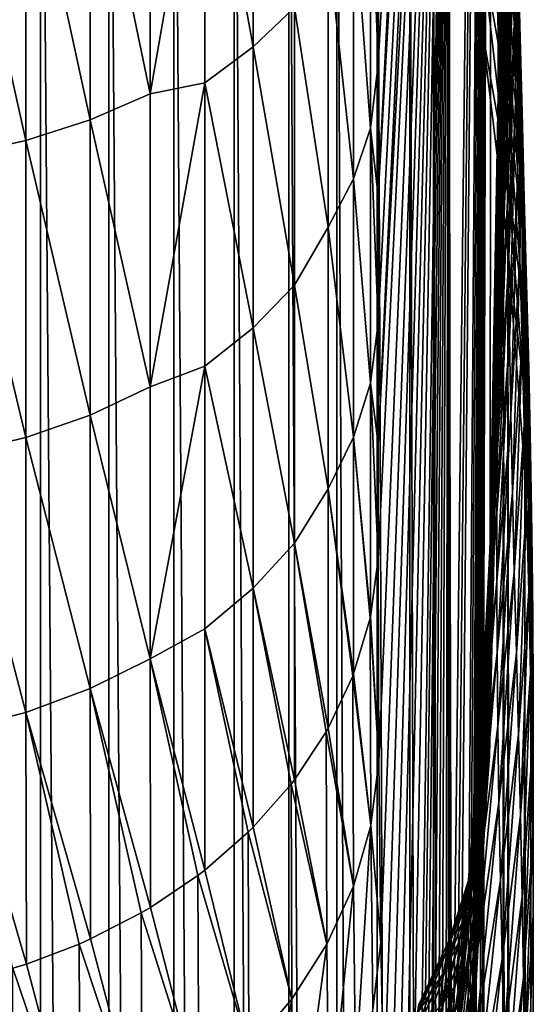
# Model space of a CAD drawing. Header units: metres. Extents: x -24 to 72, y -247 to 22.
# Tile 548 of 573: x 69.77 to 71.6, y -17.23 to -13.72. Entities that reach past the tile are written whole.
import ezdxf

# ---------------------------------------------------------------- set-up
doc = ezdxf.new("R2010")
doc.units = ezdxf.units.M
doc.layers.add('solid_509589_MEDIA_SW0001', color=7, linetype='CONTINUOUS')

msp = doc.modelspace()

# ---------------------------------------------------------------- linework, layer by layer
at = {"layer": 'solid_509589_MEDIA_SW0001'}
for points in [[(71.470947, -13.986648, 96.07), (71.449417, -5.21058, 80.851509), (71.5, 0, 84.5)], [(71.489563, -12.404846, 97.177589), (71.470947, -13.986648, 96.07), (71.5, 0, 84.5)], [(71.299095, -18.53409, 88.869141), (71.297287, -10.430269, 77.196648), (71.449417, -5.21058, 80.851509)], [(71.315002, -18.364931, 89.520302), (71.299095, -18.53409, 88.869141), (71.449417, -5.21058, 80.851509)], [(71.330673, -18.173176, 90.164352), (71.315002, -18.364931, 89.520302), (71.449417, -5.21058, 80.851509)], [(71.360985, -17.723473, 91.427315), (71.330673, -18.173176, 90.164352), (71.449417, -5.21058, 80.851509)], [(71.370377, -17.563326, 91.830406), (71.360985, -17.723473, 91.427315), (71.449417, -5.21058, 80.851509)], [(71.379066, -17.409599, 92.216049), (71.370377, -17.563326, 91.830406), (71.449417, -5.21058, 80.851509)], [(71.381119, -17.372259, 92.309128), (71.379066, -17.409599, 92.216049), (71.449417, -5.21058, 80.851509)], [(71.387115, -17.260927, 92.584137), (71.381119, -17.372259, 92.309128), (71.449417, -5.21058, 80.851509)], [(71.394485, -17.121405, 92.934975), (71.387115, -17.260927, 92.584137), (71.449417, -5.21058, 80.851509)], [(71.400269, -17.011728, 93.223282), (71.394485, -17.121405, 92.934975), (71.449417, -5.21058, 80.851509)], [(71.401146, -16.994963, 93.268318), (71.400269, -17.011728, 93.223282), (71.449417, -5.21058, 80.851509)], [(71.407181, -16.880726, 93.585701), (71.401146, -16.994963, 93.268318), (71.449417, -5.21058, 80.851509)], [(71.412636, -16.77919, 93.888763), (71.407181, -16.880726, 93.585701), (71.449417, -5.21058, 80.851509)], [(71.417549, -16.690189, 94.176956), (71.412636, -16.77919, 93.888763), (71.449417, -5.21058, 80.851509)], [(71.443008, -15.568357, 94.962471), (71.417549, -16.690189, 94.176956), (71.449417, -5.21058, 80.851509)], [(71.470947, -13.986648, 96.07), (71.443008, -15.568357, 94.962471), (71.449417, -5.21058, 80.851509)], [(71.297287, -9.284728, 75.786606), (71.043945, -13.880679, 71.386497), (71.043945, -13.392487, 70.88829)], [(71.297287, -9.284728, 75.786606), (71.043945, -14.35035, 71.902191), (71.043945, -13.880679, 71.386497)], [(71.297287, -9.284728, 75.786606), (71.297287, -9.882679, 76.471169), (71.043945, -14.35035, 71.902191)], [(71.297287, -9.882679, 76.471169), (71.297287, -10.430269, 77.196648), (71.043945, -15.231648, 72.983307)], [(71.297287, -9.882679, 76.471169), (71.043945, -14.800874, 72.4347), (71.043945, -14.35035, 71.902191)], [(71.297287, -9.882679, 76.471169), (71.043945, -15.231648, 72.983307), (71.043945, -14.800874, 72.4347)], [(71.046165, -16.362574, 74.657425), (71.043945, -15.642099, 73.547287), (71.297287, -10.430269, 77.196648)], [(71.043945, -15.231648, 72.983307), (71.297287, -10.430269, 77.196648), (71.043945, -15.642099, 73.547287)], [(71.052795, -17.006823, 75.820831), (71.046165, -16.362574, 74.657425), (71.297287, -10.430269, 77.196648)], [(71.063751, -17.569525, 77.030602), (71.052795, -17.006823, 75.820831), (71.297287, -10.430269, 77.196648)], [(71.078857, -18.046318, 78.279907), (71.063751, -17.569525, 77.030602), (71.297287, -10.430269, 77.196648)], [(71.097801, -18.434141, 79.561325), (71.078857, -18.046318, 78.279907), (71.297287, -10.430269, 77.196648)], [(71.120209, -18.730543, 80.867477), (71.097801, -18.434141, 79.561325), (71.297287, -10.430269, 77.196648)], [(71.145638, -18.93401, 82.192284), (71.120209, -18.730543, 80.867477), (71.297287, -10.430269, 77.196648)], [(71.173584, -19.043629, 83.529327), (71.145638, -18.93401, 82.192284), (71.297287, -10.430269, 77.196648)], [(71.188332, -19.062944, 84.200432), (71.173584, -19.043629, 83.529327), (71.297287, -10.430269, 77.196648)], [(71.203506, -19.058493, 84.872208), (71.188332, -19.062944, 84.200432), (71.297287, -10.430269, 77.196648)], [(71.219032, -19.030228, 85.544006), (71.203506, -19.058493, 84.872208), (71.297287, -10.430269, 77.196648)], [(71.234833, -18.978201, 86.214836), (71.219032, -19.030228, 85.544006), (71.297287, -10.430269, 77.196648)], [(71.250816, -18.902473, 86.883751), (71.234833, -18.978201, 86.214836), (71.297287, -10.430269, 77.196648)], [(71.266922, -18.803104, 87.549942), (71.250816, -18.902473, 86.883751), (71.297287, -10.430269, 77.196648)], [(71.283035, -18.680222, 88.212082), (71.266922, -18.803104, 87.549942), (71.297287, -10.430269, 77.196648)], [(71.299095, -18.53409, 88.869141), (71.283035, -18.680222, 88.212082), (71.297287, -10.430269, 77.196648)], [(69.839745, -42.150997, 155.096252), (69.586754, -11.591057, 111.542191), (69.586754, -26.8522, 133.337357)], [(69.839737, -11.6339, 111.513321), (69.586754, -11.591057, 111.542191), (69.839745, -42.150997, 155.096252)], [(69.839737, -11.6339, 111.513321), (69.839745, -42.150997, 155.096252), (70.083847, -42.216705, 155.044052)], [(70.084045, -11.70329, 111.466232), (69.839737, -11.6339, 111.513321), (70.083847, -42.216705, 155.044052)], [(70.084045, -11.70329, 111.466232), (70.083847, -42.216705, 155.044052), (70.31517, -42.309402, 154.976776)], [(70.315514, -11.798079, 111.401733), (70.084045, -11.70329, 111.466232), (70.31517, -42.309402, 154.976776)], [(70.315514, -11.798079, 111.401733), (70.31517, -42.309402, 154.976776), (70.529762, -42.427502, 154.895554)], [(70.530289, -11.916688, 111.3209), (70.315514, -11.798079, 111.401733), (70.529762, -42.427502, 154.895554)], [(70.530289, -11.916688, 111.3209), (70.529762, -42.427502, 154.895554), (70.724182, -42.569115, 154.801712)], [(70.724777, -12.057138, 111.225075), (70.530289, -11.916688, 111.3209), (70.724182, -42.569115, 154.801712)], [(70.724777, -12.057138, 111.225075), (70.724182, -42.569115, 154.801712), (70.895149, -42.73188, 154.696808)], [(70.895729, -12.217085, 111.115852), (70.724777, -12.057138, 111.225075), (70.895149, -42.73188, 154.696808)], [(70.895729, -12.217085, 111.115852), (70.895149, -42.73188, 154.696808), (71.039825, -42.913158, 154.58255)], [(71.040298, -12.393859, 110.995064), (70.895729, -12.217085, 111.115852), (71.039825, -42.913158, 154.58255)], [(71.040298, -12.393859, 110.995064), (71.039825, -42.913158, 154.58255), (71.155769, -43.10997, 154.4608)], [(71.156067, -12.584512, 110.864708), (71.040298, -12.393859, 110.995064), (71.155769, -43.10997, 154.4608)], [(71.490318, -12.475401, 97.459084), (71.470947, -13.986648, 96.07), (71.489563, -12.404846, 97.177589)], [(71.473, -14.001036, 96.390221), (71.470947, -13.986648, 96.07), (71.490318, -12.475401, 97.459084)], [(71.473, -14.001036, 96.390221), (71.490318, -12.475401, 97.459084), (71.491295, -12.54569, 97.745811)], [(71.475174, -14.014088, 96.715088), (71.473, -14.001036, 96.390221), (71.491295, -12.54569, 97.745811)], [(71.475174, -14.014088, 96.715088), (71.491295, -12.54569, 97.745811), (71.492561, -12.619698, 98.040253)], [(71.156067, -12.584512, 110.864708), (71.155769, -43.10997, 154.4608), (71.240974, -43.318993, 154.333633)], [(71.241104, -12.785862, 110.726982), (71.156067, -12.584512, 110.864708), (71.240974, -43.318993, 154.333633)], [(71.47747, -14.030218, 97.046799), (71.475174, -14.014088, 96.715088), (71.492561, -12.619698, 98.040253)], [(71.47747, -14.030218, 97.046799), (71.492561, -12.619698, 98.040253), (71.49408, -12.70101, 98.344643)], [(71.479752, -14.053582, 97.387421), (71.47747, -14.030218, 97.046799), (71.49408, -12.70101, 98.344643)], [(71.479752, -14.053582, 97.387421), (71.49408, -12.70101, 98.344643), (71.495728, -12.792762, 98.660904)], [(70.597763, -12.751312, 68.753441), (70.597763, -13.818675, 69.681282), (70.425346, -12.868628, 68.608566)], [(70.745163, -13.677665, 69.832497), (70.597763, -13.818675, 69.681282), (70.597763, -12.751312, 68.753441)], [(71.241104, -12.785862, 110.726982), (71.240974, -43.318993, 154.333633), (71.293983, -43.536842, 154.203094)], [(71.241104, -12.785862, 110.726982), (71.293983, -43.536842, 154.203094), (71.293983, -12.99455, 110.584175)], [(71.481796, -14.08799, 97.738853), (71.479752, -14.053582, 97.387421), (71.495728, -12.792762, 98.660904)], [(71.481796, -14.08799, 97.738853), (71.495728, -12.792762, 98.660904), (71.497337, -12.897596, 98.990578)], [(70.230705, -12.869328, 68.399841), (70.230705, -13.98511, 69.358948), (70.016975, -12.954925, 68.292755)], [(70.425346, -12.868628, 68.608566), (70.230705, -13.98511, 69.358948), (70.230705, -12.869328, 68.399841)], [(70.425346, -12.868628, 68.608566), (70.425346, -13.94581, 69.544952), (70.230705, -13.98511, 69.358948)], [(70.597763, -13.818675, 69.681282), (70.425346, -13.94581, 69.544952), (70.425346, -12.868628, 68.608566)], [(71.483353, -14.13683, 98.102699), (71.481796, -14.08799, 97.738853), (71.497337, -12.897596, 98.990578)], [(71.483353, -14.13683, 98.102699), (71.497337, -12.897596, 98.990578), (71.498772, -13.017617, 99.33477)], [(71.50267, -13.878955, 101.274727), (71.501999, -13.671411, 100.860176), (71.516823, -12.905341, 101.965385)], [(71.50267, -13.878955, 101.274727), (71.516823, -12.905341, 101.965385), (71.520134, -13.161184, 102.363884)], [(71.548286, -13.74168, 105.050957), (71.521759, -12.915937, 105.634659), (71.528389, -13.23669, 106.046791)], [(71.548286, -13.74168, 105.050957), (71.541023, -13.432363, 104.632614), (71.521759, -12.915937, 105.634659)], [(70.016975, -12.954925, 68.292755), (70.016975, -14.078129, 69.25824), (69.78759, -13.022923, 68.207687)], [(70.230705, -13.98511, 69.358948), (70.016975, -14.078129, 69.25824), (70.016975, -12.954925, 68.292755)], [(71.294022, -12.988919, 110.575737), (71.293983, -12.99455, 110.584175), (71.363739, -43.98497, 153.933746)], [(71.293983, -12.99455, 110.584175), (71.293983, -43.536842, 154.203094), (71.363739, -43.98497, 153.933746)], [(71.294052, -12.983292, 110.567307), (71.294022, -12.988919, 110.575737), (71.363739, -43.98497, 153.933746)], [(71.414055, -13.759887, 110.023529), (71.294052, -12.983292, 110.567307), (71.363739, -43.98497, 153.933746)], [(71.413002, -13.47627, 109.621536), (71.294052, -12.983292, 110.567307), (71.414055, -13.759887, 110.023529)], [(69.78759, -13.022923, 68.207687), (69.78759, -14.152022, 69.178238), (69.546257, -13.072227, 68.146004)], [(70.016975, -14.078129, 69.25824), (69.78759, -14.152022, 69.178238), (69.78759, -13.022923, 68.207687)], [(71.484177, -14.202988, 98.480209), (71.483353, -14.13683, 98.102699), (71.498772, -13.017617, 99.33477)], [(71.484177, -14.202988, 98.480209), (71.498772, -13.017617, 99.33477), (71.499931, -13.154348, 99.694069)], [(69.78759, -14.152022, 69.178238), (69.546257, -14.205601, 69.120232), (69.546257, -13.072227, 68.146004)], [(71.542969, -13.862698, 106.876366), (71.484711, -13.068787, 107.43898), (71.490723, -13.376875, 107.849037)], [(71.542969, -13.862698, 106.876366), (71.535591, -13.552423, 106.461235), (71.484711, -13.068787, 107.43898)], [(70.955872, -13.294939, 70.106163), (71.015793, -13.127515, 70.28743), (71.015793, -14.107981, 71.260147)], [(71.015793, -13.127515, 70.28743), (71.043945, -13.392487, 70.88829), (71.043945, -13.880679, 71.386497)], [(71.015793, -14.107981, 71.260147), (71.015793, -13.127515, 70.28743), (71.043945, -13.880679, 71.386497)], [(71.534607, -13.988359, 103.613152), (71.528946, -13.704391, 103.189888), (71.534523, -13.123763, 104.218567)], [(71.534607, -13.988359, 103.613152), (71.534523, -13.123763, 104.218567), (71.541023, -13.432363, 104.632614)], [(71.484062, -14.288766, 98.872169), (71.499931, -13.154348, 99.694069), (71.500801, -13.308724, 100.068504)], [(71.484062, -14.288766, 98.872169), (71.484177, -14.202988, 98.480209), (71.499931, -13.154348, 99.694069)], [(71.503731, -14.102695, 101.699219), (71.50267, -13.878955, 101.274727), (71.520134, -13.161184, 102.363884)], [(71.503731, -14.102695, 101.699219), (71.520134, -13.161184, 102.363884), (71.524147, -13.428071, 102.772743)], [(71.500771, -13.972565, 108.666069), (71.410408, -13.187572, 109.21727), (71.413002, -13.47627, 109.621536)], [(71.500771, -13.972565, 108.666069), (71.496254, -13.677871, 108.258415), (71.410408, -13.187572, 109.21727)], [(71.556122, -14.050323, 105.471664), (71.528389, -13.23669, 106.046791), (71.535591, -13.552423, 106.461235)], [(71.556122, -14.050323, 105.471664), (71.548286, -13.74168, 105.050957), (71.528389, -13.23669, 106.046791)], [(70.955872, -13.294939, 70.106163), (70.955872, -14.28791, 71.091286), (70.865181, -13.455863, 69.931938)], [(70.955872, -13.294939, 70.106163), (71.015793, -14.107981, 71.260147), (70.955872, -14.28791, 71.091286)], [(71.482918, -14.3958, 99.278809), (71.500801, -13.308724, 100.068504), (71.501442, -13.481126, 100.457573)], [(71.482918, -14.3958, 99.278809), (71.484062, -14.288766, 98.872169), (71.500801, -13.308724, 100.068504)], [(71.550034, -14.167391, 107.290794), (71.490723, -13.376875, 107.849037), (71.496254, -13.677871, 108.258415)], [(71.550034, -14.167391, 107.290794), (71.542969, -13.862698, 106.876366), (71.490723, -13.376875, 107.849037)], [(71.505424, -14.341175, 102.131432), (71.503731, -14.102695, 101.699219), (71.524147, -13.428071, 102.772743)], [(71.505424, -14.341175, 102.131432), (71.524147, -13.428071, 102.772743), (71.528946, -13.704391, 103.189888)], [(70.865181, -13.455863, 69.931938), (70.865181, -14.460853, 70.928986), (70.745163, -13.677665, 69.832497)], [(70.955872, -14.28791, 71.091286), (70.865181, -14.460853, 70.928986), (70.865181, -13.455863, 69.931938)], [(71.541115, -14.27815, 104.040375), (71.534607, -13.988359, 103.613152), (71.541023, -13.432363, 104.632614)], [(71.541115, -14.27815, 104.040375), (71.541023, -13.432363, 104.632614), (71.548286, -13.74168, 105.050957)], [(71.503799, -14.26163, 109.071236), (71.413002, -13.47627, 109.621536), (71.414055, -13.759887, 110.023529)], [(71.503799, -14.26163, 109.071236), (71.500771, -13.972565, 108.666069), (71.413002, -13.47627, 109.621536)], [(71.480789, -14.524975, 99.699646), (71.501442, -13.481126, 100.457573), (71.501999, -13.671411, 100.860176)], [(71.480789, -14.524975, 99.699646), (71.482918, -14.3958, 99.278809), (71.501442, -13.481126, 100.457573)], [(71.564262, -14.35711, 105.893005), (71.535591, -13.552423, 106.461235), (71.542969, -13.862698, 106.876366)], [(71.564262, -14.35711, 105.893005), (71.556122, -14.050323, 105.471664), (71.535591, -13.552423, 106.461235)], [(71.477859, -14.676345, 100.133385), (71.501999, -13.671411, 100.860176), (71.50267, -13.878955, 101.274727)], [(71.477859, -14.676345, 100.133385), (71.480789, -14.524975, 99.699646), (71.501999, -13.671411, 100.860176)], [(70.745163, -13.677665, 69.832497), (70.745163, -14.6675, 70.822334), (70.597763, -13.818675, 69.681282)], [(70.865181, -14.460853, 70.928986), (70.745163, -14.6675, 70.822334), (70.745163, -13.677665, 69.832497)], [(71.556274, -14.466597, 107.703331), (71.496254, -13.677871, 108.258415), (71.500771, -13.972565, 108.666069)], [(71.556274, -14.466597, 107.703331), (71.550034, -14.167391, 107.290794), (71.496254, -13.677871, 108.258415)], [(71.50798, -14.592616, 102.569008), (71.505424, -14.341175, 102.131432), (71.528946, -13.704391, 103.189888)], [(71.50798, -14.592616, 102.569008), (71.528946, -13.704391, 103.189888), (71.534607, -13.988359, 103.613152)], [(71.548378, -14.572018, 104.469528), (71.541115, -14.27815, 104.040375), (71.548286, -13.74168, 105.050957)], [(71.548378, -14.572018, 104.469528), (71.548286, -13.74168, 105.050957), (71.556122, -14.050323, 105.471664)], [(71.414055, -13.759887, 110.023529), (71.363739, -43.98497, 153.933746), (71.421761, -44.409653, 153.673309)], [(71.414055, -13.759887, 110.023529), (71.421761, -44.409653, 153.673309), (71.470062, -44.818054, 153.418076)], [(71.489738, -14.393031, 109.5802), (71.414055, -13.759887, 110.023529), (71.470062, -44.818054, 153.418076)], [(71.503799, -14.26163, 109.071236), (71.414055, -13.759887, 110.023529), (71.489738, -14.393031, 109.5802)], [(70.597763, -13.818675, 69.681282), (70.597763, -14.818714, 70.681328), (70.425346, -13.94581, 69.544952)], [(70.745163, -14.6675, 70.822334), (70.597763, -14.818714, 70.681328), (70.597763, -13.818675, 69.681282)], [(71.015793, -14.107981, 71.260147), (71.043945, -13.880679, 71.386497), (71.043945, -14.35035, 71.902191)], [(71.474495, -14.849154, 100.577896), (71.50267, -13.878955, 101.274727), (71.503731, -14.102695, 101.699219)], [(71.474495, -14.849154, 100.577896), (71.477859, -14.676345, 100.133385), (71.50267, -13.878955, 101.274727)], [(71.572334, -14.661111, 106.31353), (71.542969, -13.862698, 106.876366), (71.550034, -14.167391, 107.290794)], [(71.572334, -14.661111, 106.31353), (71.564262, -14.35711, 105.893005), (71.542969, -13.862698, 106.876366)], [(70.425346, -13.94581, 69.544952), (70.230705, -15.029629, 70.39521), (70.230705, -13.98511, 69.358948)], [(70.425346, -13.94581, 69.544952), (70.425346, -14.955051, 70.554192), (70.230705, -15.029629, 70.39521)], [(70.597763, -14.818714, 70.681328), (70.425346, -14.955051, 70.554192), (70.425346, -13.94581, 69.544952)], [(70.230705, -13.98511, 69.358948), (70.230705, -15.029629, 70.39521), (70.016975, -14.078129, 69.25824)], [(71.473, -14.001036, 96.390221), (71.443008, -15.568357, 94.962471), (71.470947, -13.986648, 96.07)], [(71.561211, -14.760508, 108.113068), (71.500771, -13.972565, 108.666069), (71.503799, -14.26163, 109.071236)], [(71.561211, -14.760508, 108.113068), (71.556274, -14.466597, 107.703331), (71.500771, -13.972565, 108.666069)], [(71.511574, -14.85505, 103.009659), (71.50798, -14.592616, 102.569008), (71.534607, -13.988359, 103.613152)], [(71.511574, -14.85505, 103.009659), (71.534607, -13.988359, 103.613152), (71.541115, -14.27815, 104.040375)], [(71.446991, -15.526479, 95.321213), (71.443008, -15.568357, 94.962471), (71.473, -14.001036, 96.390221)], [(71.446991, -15.526479, 95.321213), (71.473, -14.001036, 96.390221), (71.475174, -14.014088, 96.715088)], [(71.450951, -15.482028, 95.683601), (71.446991, -15.526479, 95.321213), (71.475174, -14.014088, 96.715088)], [(71.450951, -15.482028, 95.683601), (71.475174, -14.014088, 96.715088), (71.47747, -14.030218, 97.046799)], [(71.45475, -15.439819, 96.051628), (71.450951, -15.482028, 95.683601), (71.47747, -14.030218, 97.046799)], [(71.45475, -15.439819, 96.051628), (71.47747, -14.030218, 97.046799), (71.479752, -14.053582, 97.387421)], [(71.458122, -15.404586, 96.42733), (71.45475, -15.439819, 96.051628), (71.479752, -14.053582, 97.387421)], [(71.458122, -15.404586, 96.42733), (71.479752, -14.053582, 97.387421), (71.481796, -14.08799, 97.738853)], [(71.556221, -14.868357, 104.898849), (71.548378, -14.572018, 104.469528), (71.556122, -14.050323, 105.471664)], [(71.556221, -14.868357, 104.898849), (71.556122, -14.050323, 105.471664), (71.564262, -14.35711, 105.893005)], [(70.016975, -14.078129, 69.25824), (70.016975, -15.129594, 70.301399), (69.78759, -14.152022, 69.178238)], [(70.230705, -15.029629, 70.39521), (70.016975, -15.129594, 70.301399), (70.016975, -14.078129, 69.25824)], [(71.460709, -15.380858, 96.812698), (71.458122, -15.404586, 96.42733), (71.481796, -14.08799, 97.738853)], [(71.460709, -15.380858, 96.812698), (71.481796, -14.08799, 97.738853), (71.483353, -14.13683, 98.102699)], [(70.955872, -14.28791, 71.091286), (71.015793, -14.107981, 71.260147), (71.015793, -15.016556, 72.300331)], [(71.015793, -14.107981, 71.260147), (71.043945, -14.35035, 71.902191), (71.043945, -14.800874, 72.4347)], [(71.015793, -15.016556, 72.300331), (71.015793, -14.107981, 71.260147), (71.043945, -14.800874, 72.4347)], [(71.471153, -15.042007, 101.030518), (71.503731, -14.102695, 101.699219), (71.505424, -14.341175, 102.131432)], [(71.471153, -15.042007, 101.030518), (71.474495, -14.849154, 100.577896), (71.503731, -14.102695, 101.699219)], [(69.78759, -14.152022, 69.178238), (69.78759, -15.209007, 70.226875), (69.546257, -14.205601, 69.120232)], [(70.016975, -15.129594, 70.301399), (69.78759, -15.209007, 70.226875), (69.78759, -14.152022, 69.178238)], [(71.462112, -15.37285, 97.209541), (71.460709, -15.380858, 96.812698), (71.483353, -14.13683, 98.102699)], [(71.462112, -15.37285, 97.209541), (71.483353, -14.13683, 98.102699), (71.484177, -14.202988, 98.480209)], [(71.579872, -14.961645, 106.731995), (71.550034, -14.167391, 107.290794), (71.556274, -14.466597, 107.703331)], [(71.579872, -14.961645, 106.731995), (71.572334, -14.661111, 106.31353), (71.550034, -14.167391, 107.290794)], [(69.78759, -15.209007, 70.226875), (69.546257, -15.266586, 70.172836), (69.546257, -14.205601, 69.120232)], [(71.46196, -15.384345, 97.619385), (71.484177, -14.202988, 98.480209), (71.484062, -14.288766, 98.872169)], [(71.46196, -15.384345, 97.619385), (71.462112, -15.37285, 97.209541), (71.484177, -14.202988, 98.480209)], [(71.503799, -14.26163, 109.071236), (71.489738, -14.393031, 109.5802), (71.505005, -14.54546, 109.473465)], [(71.564445, -15.049294, 108.519394), (71.503799, -14.26163, 109.071236), (71.505005, -14.54546, 109.473465)], [(71.564445, -15.049294, 108.519394), (71.561211, -14.760508, 108.113068), (71.503799, -14.26163, 109.071236)], [(70.955872, -14.28791, 71.091286), (70.955872, -15.208073, 72.144745), (70.865181, -14.460853, 70.928986)], [(70.955872, -14.28791, 71.091286), (71.015793, -15.016556, 72.300331), (70.955872, -15.208073, 72.144745)], [(71.45993, -15.418568, 98.043335), (71.484062, -14.288766, 98.872169), (71.482918, -14.3958, 99.278809)], [(71.45993, -15.418568, 98.043335), (71.46196, -15.384345, 97.619385), (71.484062, -14.288766, 98.872169)], [(71.516281, -15.126472, 103.451202), (71.511574, -14.85505, 103.009659), (71.541115, -14.27815, 104.040375)], [(71.516281, -15.126472, 103.451202), (71.541115, -14.27815, 104.040375), (71.548378, -14.572018, 104.469528)], [(71.46833, -15.253093, 101.488327), (71.505424, -14.341175, 102.131432), (71.50798, -14.592616, 102.569008)], [(71.46833, -15.253093, 101.488327), (71.471153, -15.042007, 101.030518), (71.505424, -14.341175, 102.131432)], [(71.564362, -15.165704, 105.326805), (71.556221, -14.868357, 104.898849), (71.564262, -14.35711, 105.893005)], [(71.564362, -15.165704, 105.326805), (71.564262, -14.35711, 105.893005), (71.572334, -14.661111, 106.31353)], [(71.455841, -15.477998, 98.481895), (71.482918, -14.3958, 99.278809), (71.480789, -14.524975, 99.699646)], [(71.455841, -15.477998, 98.481895), (71.45993, -15.418568, 98.043335), (71.482918, -14.3958, 99.278809)], [(71.489738, -14.393031, 109.5802), (71.470062, -44.818054, 153.418076), (71.509972, -45.216167, 153.164688)], [(71.505005, -14.54546, 109.473465), (71.489738, -14.393031, 109.5802), (71.509972, -45.216167, 153.164688)], [(70.865181, -14.460853, 70.928986), (70.865181, -15.392153, 71.995193), (70.745163, -14.6675, 70.822334)], [(70.955872, -15.208073, 72.144745), (70.865181, -15.392153, 71.995193), (70.865181, -14.460853, 70.928986)], [(71.586426, -15.258239, 107.147438), (71.556274, -14.466597, 107.703331), (71.561211, -14.760508, 108.113068)], [(71.586426, -15.258239, 107.147438), (71.579872, -14.961645, 106.731995), (71.556274, -14.466597, 107.703331)], [(71.449699, -15.564098, 98.934692), (71.480789, -14.524975, 99.699646), (71.477859, -14.676345, 100.133385)], [(71.449699, -15.564098, 98.934692), (71.455841, -15.477998, 98.481895), (71.480789, -14.524975, 99.699646)], [(71.505005, -14.54546, 109.473465), (71.509972, -45.216167, 153.164688), (71.54229, -45.608459, 152.910538)], [(71.565727, -15.332989, 108.922035), (71.505005, -14.54546, 109.473465), (71.54229, -45.608459, 152.910538)], [(71.564445, -15.049294, 108.519394), (71.505005, -14.54546, 109.473465), (71.565727, -15.332989, 108.922035)], [(71.522041, -15.404979, 103.891762), (71.516281, -15.126472, 103.451202), (71.548378, -14.572018, 104.469528)], [(71.522041, -15.404979, 103.891762), (71.548378, -14.572018, 104.469528), (71.556221, -14.868357, 104.898849)], [(71.466484, -15.480366, 101.948456), (71.50798, -14.592616, 102.569008), (71.511574, -14.85505, 103.009659)], [(71.466484, -15.480366, 101.948456), (71.46833, -15.253093, 101.488327), (71.50798, -14.592616, 102.569008)], [(70.745163, -14.6675, 70.822334), (70.745163, -15.585876, 71.878807), (70.597763, -14.818714, 70.681328)], [(70.865181, -15.392153, 71.995193), (70.745163, -15.585876, 71.878807), (70.745163, -14.6675, 70.822334)], [(71.441788, -15.677061, 99.400215), (71.477859, -14.676345, 100.133385), (71.474495, -14.849154, 100.577896)], [(71.441788, -15.677061, 99.400215), (71.449699, -15.564098, 98.934692), (71.477859, -14.676345, 100.133385)], [(71.572433, -15.462752, 105.752197), (71.564362, -15.165704, 105.326805), (71.572334, -14.661111, 106.31353)], [(71.572433, -15.462752, 105.752197), (71.572334, -14.661111, 106.31353), (71.579872, -14.961645, 106.731995)], [(71.59153, -15.550574, 107.559143), (71.561211, -14.760508, 108.113068), (71.564445, -15.049294, 108.519394)], [(71.59153, -15.550574, 107.559143), (71.586426, -15.258239, 107.147438), (71.561211, -14.760508, 108.113068)], [(70.597763, -14.818714, 70.681328), (70.597763, -15.746559, 71.748688), (70.425346, -14.955051, 70.554192)], [(70.745163, -15.585876, 71.878807), (70.597763, -15.746559, 71.748688), (70.597763, -14.818714, 70.681328)], [(71.015793, -15.016556, 72.300331), (71.043945, -14.800874, 72.4347), (71.043945, -15.231648, 72.983307)], [(71.43264, -15.815806, 99.875793), (71.474495, -14.849154, 100.577896), (71.471153, -15.042007, 101.030518)], [(71.43264, -15.815806, 99.875793), (71.441788, -15.677061, 99.400215), (71.474495, -14.849154, 100.577896)], [(71.466011, -15.721684, 102.408218), (71.511574, -14.85505, 103.009659), (71.516281, -15.126472, 103.451202)], [(71.466011, -15.721684, 102.408218), (71.466484, -15.480366, 101.948456), (71.511574, -14.85505, 103.009659)], [(71.528679, -15.688795, 104.329758), (71.522041, -15.404979, 103.891762), (71.556221, -14.868357, 104.898849)], [(71.528679, -15.688795, 104.329758), (71.556221, -14.868357, 104.898849), (71.564362, -15.165704, 105.326805)], [(70.425346, -14.955051, 70.554192), (70.230705, -15.997559, 71.503349), (70.230705, -15.029629, 70.39521)], [(70.425346, -14.955051, 70.554192), (70.425346, -15.891432, 71.631371), (70.230705, -15.997559, 71.503349)], [(70.597763, -15.746559, 71.748688), (70.425346, -15.891432, 71.631371), (70.425346, -14.955051, 70.554192)], [(71.579979, -15.758363, 106.174118), (71.572433, -15.462752, 105.752197), (71.579872, -14.961645, 106.731995)], [(71.579979, -15.758363, 106.174118), (71.579872, -14.961645, 106.731995), (71.586426, -15.258239, 107.147438)], [(70.230705, -15.029629, 70.39521), (70.230705, -15.997559, 71.503349), (70.016975, -15.129594, 70.301399)], [(70.955872, -15.208073, 72.144745), (71.015793, -15.016556, 72.300331), (71.015793, -15.84861, 73.402687)], [(71.015793, -15.016556, 72.300331), (71.043945, -15.231648, 72.983307), (71.043945, -15.642099, 73.547287)], [(71.015793, -15.016556, 72.300331), (71.043945, -15.642099, 73.547287), (71.015793, -15.84861, 73.402687)], [(71.423004, -15.978385, 100.357994), (71.471153, -15.042007, 101.030518), (71.46833, -15.253093, 101.488327)], [(71.423004, -15.978385, 100.357994), (71.43264, -15.815806, 99.875793), (71.471153, -15.042007, 101.030518)], [(71.594849, -15.838442, 107.96666), (71.564445, -15.049294, 108.519394), (71.565727, -15.332989, 108.922035)], [(71.594849, -15.838442, 107.96666), (71.59153, -15.550574, 107.559143), (71.564445, -15.049294, 108.519394)], [(70.016975, -15.129594, 70.301399), (70.016975, -16.103962, 71.416908), (69.78759, -15.209007, 70.226875)], [(70.230705, -15.997559, 71.503349), (70.016975, -16.103962, 71.416908), (70.016975, -15.129594, 70.301399)], [(71.467117, -15.974919, 102.865311), (71.466011, -15.721684, 102.408218), (71.516281, -15.126472, 103.451202)], [(71.467117, -15.974919, 102.865311), (71.516281, -15.126472, 103.451202), (71.522041, -15.404979, 103.891762)], [(71.535889, -15.976254, 104.764), (71.528679, -15.688795, 104.329758), (71.564362, -15.165704, 105.326805)], [(71.535889, -15.976254, 104.764), (71.564362, -15.165704, 105.326805), (71.572433, -15.462752, 105.752197)], [(69.78759, -15.209007, 70.226875), (69.78759, -16.18849, 71.348236), (69.546257, -15.266586, 70.172836)], [(70.016975, -16.103962, 71.416908), (69.78759, -16.18849, 71.348236), (69.78759, -15.209007, 70.226875)], [(70.955872, -15.208073, 72.144745), (70.955872, -16.050737, 73.261154), (70.865181, -15.392153, 71.995193)], [(70.955872, -15.208073, 72.144745), (71.015793, -15.84861, 73.402687), (71.014824, -15.85304, 73.399582)], [(70.955872, -15.208073, 72.144745), (71.014824, -15.85304, 73.399582), (70.955872, -16.050737, 73.261154)], [(71.413689, -16.162462, 100.843079), (71.46833, -15.253093, 101.488327), (71.466484, -15.480366, 101.948456)], [(71.413689, -16.162462, 100.843079), (71.423004, -15.978385, 100.357994), (71.46833, -15.253093, 101.488327)], [(69.78759, -16.18849, 71.348236), (69.546257, -16.249777, 71.298447), (69.546257, -15.266586, 70.172836)], [(71.586525, -16.051586, 106.591927), (71.579979, -15.758363, 106.174118), (71.586426, -15.258239, 107.147438)], [(71.586525, -16.051586, 106.591927), (71.586426, -15.258239, 107.147438), (71.59153, -15.550574, 107.559143)], [(71.565727, -15.332989, 108.922035), (71.54229, -45.608459, 152.910538), (71.567413, -45.998146, 152.653641)], [(71.565727, -15.332989, 108.922035), (71.567413, -45.998146, 152.653641), (71.581604, -46.289936, 152.458344)], [(71.587746, -15.809587, 108.588318), (71.565727, -15.332989, 108.922035), (71.581604, -46.289936, 152.458344)], [(71.594849, -15.838442, 107.96666), (71.565727, -15.332989, 108.922035), (71.587746, -15.809587, 108.588318)], [(70.865181, -15.392153, 71.995193), (70.865181, -16.245018, 73.125114), (70.745163, -15.585876, 71.878807)], [(70.865181, -15.392153, 71.995193), (70.952568, -16.059357, 73.255119), (70.865181, -16.245018, 73.125114)], [(70.865181, -15.392153, 71.995193), (70.955872, -16.050737, 73.261154), (70.952568, -16.059357, 73.255119)], [(71.436134, -16.335426, 97.166183), (71.46196, -15.384345, 97.619385), (71.45993, -15.418568, 98.043335)], [(71.436134, -16.335426, 97.166183), (71.43924, -16.32114, 96.84584), (71.46196, -15.384345, 97.619385)], [(71.43924, -16.32114, 96.84584), (71.440697, -16.318624, 96.5383), (71.46196, -15.384345, 97.619385)], [(71.439659, -16.344877, 95.95504), (71.458122, -15.404586, 96.42733), (71.460709, -15.380858, 96.812698)], [(71.44075, -16.326748, 96.241829), (71.439659, -16.344877, 95.95504), (71.460709, -15.380858, 96.812698)], [(71.440697, -16.318624, 96.5383), (71.462112, -15.37285, 97.209541), (71.46196, -15.384345, 97.619385)], [(71.440697, -16.318624, 96.5383), (71.44075, -16.326748, 96.241829), (71.462112, -15.37285, 97.209541)], [(71.44075, -16.326748, 96.241829), (71.460709, -15.380858, 96.812698), (71.462112, -15.37285, 97.209541)], [(71.431183, -16.361803, 97.503044), (71.45993, -15.418568, 98.043335), (71.455841, -15.477998, 98.481895)], [(71.431183, -16.361803, 97.503044), (71.436134, -16.335426, 97.166183), (71.45993, -15.418568, 98.043335)], [(71.434761, -16.412701, 95.384979), (71.45475, -15.439819, 96.051628), (71.458122, -15.404586, 96.42733)], [(71.437607, -16.373697, 95.670502), (71.434761, -16.412701, 95.384979), (71.458122, -15.404586, 96.42733)], [(71.439659, -16.344877, 95.95504), (71.437607, -16.373697, 95.670502), (71.458122, -15.404586, 96.42733)], [(71.469849, -16.238047, 103.317932), (71.467117, -15.974919, 102.865311), (71.522041, -15.404979, 103.891762)], [(71.469849, -16.238047, 103.317932), (71.522041, -15.404979, 103.891762), (71.528679, -15.688795, 104.329758)], [(71.431198, -16.464615, 95.091301), (71.450951, -15.482028, 95.683601), (71.45475, -15.439819, 96.051628)], [(71.434761, -16.412701, 95.384979), (71.431198, -16.464615, 95.091301), (71.45475, -15.439819, 96.051628)], [(71.543274, -16.265764, 105.193687), (71.535889, -15.976254, 104.764), (71.572433, -15.462752, 105.752197)], [(71.543274, -16.265764, 105.193687), (71.572433, -15.462752, 105.752197), (71.579979, -15.758363, 106.174118)], [(71.405487, -16.365709, 101.327415), (71.466484, -15.480366, 101.948456), (71.466011, -15.721684, 102.408218)], [(71.405487, -16.365709, 101.327415), (71.413689, -16.162462, 100.843079), (71.466484, -15.480366, 101.948456)], [(71.424194, -16.402208, 97.857536), (71.455841, -15.477998, 98.481895), (71.449699, -15.564098, 98.934692)], [(71.424194, -16.402208, 97.857536), (71.431183, -16.361803, 97.503044), (71.455841, -15.477998, 98.481895)], [(71.42704, -16.528568, 94.788948), (71.446991, -15.526479, 95.321213), (71.450951, -15.482028, 95.683601)], [(71.431198, -16.464615, 95.091301), (71.42704, -16.528568, 94.788948), (71.450951, -15.482028, 95.683601)], [(71.446991, -15.526479, 95.321213), (71.417549, -16.690189, 94.176956), (71.443008, -15.568357, 94.962471)], [(71.422485, -16.604185, 94.4851), (71.417549, -16.690189, 94.176956), (71.446991, -15.526479, 95.321213)], [(71.42704, -16.528568, 94.788948), (71.422485, -16.604185, 94.4851), (71.446991, -15.526479, 95.321213)], [(71.404259, -16.527973, 98.619682), (71.449699, -15.564098, 98.934692), (71.441788, -15.677061, 99.400215)], [(71.404259, -16.527973, 98.619682), (71.415169, -16.457127, 98.230415), (71.449699, -15.564098, 98.934692)], [(71.415169, -16.457127, 98.230415), (71.424194, -16.402208, 97.857536), (71.449699, -15.564098, 98.934692)], [(71.591637, -16.34169, 107.005196), (71.586525, -16.051586, 106.591927), (71.59153, -15.550574, 107.559143)], [(71.591637, -16.34169, 107.005196), (71.59153, -15.550574, 107.559143), (71.594849, -15.838442, 107.96666)], [(70.745163, -15.585876, 71.878807), (70.745163, -16.42832, 72.996765), (70.597763, -15.746559, 71.748688)], [(70.745163, -15.585876, 71.878807), (70.858231, -16.257334, 73.116493), (70.745163, -16.42832, 72.996765)], [(70.745163, -15.585876, 71.878807), (70.865181, -16.245018, 73.125114), (70.858231, -16.257334, 73.116493)], [(71.015793, -15.84861, 73.402687), (71.043945, -15.642099, 73.547287), (71.046165, -16.362574, 74.657425)], [(71.391899, -16.614433, 99.020729), (71.441788, -15.677061, 99.400215), (71.43264, -15.815806, 99.875793)], [(71.391899, -16.614433, 99.020729), (71.404259, -16.527973, 98.619682), (71.441788, -15.677061, 99.400215)], [(71.474014, -16.509157, 103.764793), (71.469849, -16.238047, 103.317932), (71.528679, -15.688795, 104.329758)], [(71.474014, -16.509157, 103.764793), (71.528679, -15.688795, 104.329758), (71.535889, -15.976254, 104.764)], [(71.399055, -16.585894, 101.807785), (71.466011, -15.721684, 102.408218), (71.467117, -15.974919, 102.865311)], [(71.399055, -16.585894, 101.807785), (71.405487, -16.365709, 101.327415), (71.466011, -15.721684, 102.408218)], [(70.597763, -15.746559, 71.748688), (70.597763, -16.597687, 72.878174), (70.425346, -15.891432, 71.631371)], [(70.597763, -15.746559, 71.748688), (70.733398, -16.443644, 72.986038), (70.597763, -16.597687, 72.878174)], [(70.597763, -15.746559, 71.748688), (70.745163, -16.42832, 72.996765), (70.733398, -16.443644, 72.986038)], [(71.550346, -16.55584, 105.618355), (71.543274, -16.265764, 105.193687), (71.579979, -15.758363, 106.174118)], [(71.550346, -16.55584, 105.618355), (71.579979, -15.758363, 106.174118), (71.586525, -16.051586, 106.591927)], [(71.587746, -15.809587, 108.588318), (71.581604, -46.289936, 152.458344), (71.591797, -46.581707, 152.260529)], [(71.587746, -15.809587, 108.588318), (71.591797, -46.581707, 152.260529), (71.592598, -46.610886, 152.240601)], [(71.596153, -16.121693, 108.369774), (71.587746, -15.809587, 108.588318), (71.592598, -46.610886, 152.240601)], [(71.594849, -15.838442, 107.96666), (71.587746, -15.809587, 108.588318), (71.596153, -16.121693, 108.369774)], [(71.014824, -15.85304, 73.399582), (71.015793, -15.84861, 73.402687), (71.046165, -16.362574, 74.657425)], [(71.378639, -16.716358, 99.428307), (71.43264, -15.815806, 99.875793), (71.423004, -15.978385, 100.357994)], [(71.378639, -16.716358, 99.428307), (71.391899, -16.614433, 99.020729), (71.43264, -15.815806, 99.875793)], [(71.594955, -16.628172, 107.413681), (71.591637, -16.34169, 107.005196), (71.594849, -15.838442, 107.96666)], [(71.594955, -16.628172, 107.413681), (71.594849, -15.838442, 107.96666), (71.596153, -16.121693, 108.369774)], [(70.955872, -16.050737, 73.261154), (71.014824, -15.85304, 73.399582), (71.017166, -16.590944, 74.537437)], [(71.017166, -16.590944, 74.537437), (71.014824, -15.85304, 73.399582), (71.046165, -16.362574, 74.657425)], [(70.425346, -15.891432, 71.631371), (70.425346, -16.750391, 72.771248), (70.230705, -15.997559, 71.503349)], [(70.425346, -15.891432, 71.631371), (70.580177, -16.615149, 72.865944), (70.425346, -16.750391, 72.771248)], [(70.425346, -15.891432, 71.631371), (70.597763, -16.597687, 72.878174), (70.580177, -16.615149, 72.865944)], [(71.365158, -16.832264, 99.836456), (71.423004, -15.978385, 100.357994), (71.413689, -16.162462, 100.843079)], [(71.365158, -16.832264, 99.836456), (71.378639, -16.716358, 99.428307), (71.423004, -15.978385, 100.357994)], [(71.394829, -16.820858, 102.28157), (71.467117, -15.974919, 102.865311), (71.469849, -16.238047, 103.317932)], [(71.394829, -16.820858, 102.28157), (71.399055, -16.585894, 101.807785), (71.467117, -15.974919, 102.865311)], [(71.479294, -16.786411, 104.205124), (71.474014, -16.509157, 103.764793), (71.535889, -15.976254, 104.764)], [(71.479294, -16.786411, 104.205124), (71.535889, -15.976254, 104.764), (71.543274, -16.265764, 105.193687)], [(70.230705, -15.997559, 71.503349), (70.231934, -16.88323, 72.678238), (70.016975, -16.103962, 71.416908)], [(70.230705, -15.997559, 71.503349), (70.401138, -16.768965, 72.758247), (70.231934, -16.88323, 72.678238)], [(70.230705, -15.997559, 71.503349), (70.425346, -16.750391, 72.771248), (70.401138, -16.768965, 72.758247)], [(70.952568, -16.059357, 73.255119), (70.954964, -16.806942, 74.407883), (70.865181, -16.245018, 73.125114)], [(70.955872, -16.050737, 73.261154), (71.017166, -16.590944, 74.537437), (70.952568, -16.059357, 73.255119)], [(70.952568, -16.059357, 73.255119), (71.017166, -16.590944, 74.537437), (70.954964, -16.806942, 74.407883)], [(71.556587, -16.845158, 106.037827), (71.550346, -16.55584, 105.618355), (71.586525, -16.051586, 106.591927)], [(71.556587, -16.845158, 106.037827), (71.586525, -16.051586, 106.591927), (71.591637, -16.34169, 107.005196)], [(70.016975, -16.103962, 71.416908), (70.018524, -16.995562, 72.599579), (69.78759, -16.18849, 71.348236)], [(70.016975, -16.103962, 71.416908), (70.199295, -16.9025, 72.664742), (70.018524, -16.995562, 72.599579)], [(70.016975, -16.103962, 71.416908), (70.231934, -16.88323, 72.678238), (70.199295, -16.9025, 72.664742)], [(71.596153, -16.121693, 108.369774), (71.592598, -46.610886, 152.240601), (71.597946, -46.87326, 152.060287)], [(71.594955, -16.628172, 107.413681), (71.596153, -16.121693, 108.369774), (71.59626, -16.910791, 107.817245)], [(71.596153, -16.121693, 108.369774), (71.597946, -46.87326, 152.060287), (71.599998, -47.164394, 151.857727)], [(71.596153, -16.121693, 108.369774), (71.599998, -47.164394, 151.857727), (71.597931, -47.455441, 151.652618)], [(71.59626, -16.910791, 107.817245), (71.596153, -16.121693, 108.369774), (71.597931, -47.455441, 151.652618)], [(71.343422, -17.057024, 100.514793), (71.413689, -16.162462, 100.843079), (71.405487, -16.365709, 101.327415)], [(71.343422, -17.057024, 100.514793), (71.351967, -16.961725, 100.241714), (71.413689, -16.162462, 100.843079)], [(71.351967, -16.961725, 100.241714), (71.365158, -16.832264, 99.836456), (71.413689, -16.162462, 100.843079)], [(69.78759, -16.18849, 71.348236), (69.789474, -17.084862, 72.537048), (69.546257, -16.249777, 71.298447)], [(69.78759, -16.18849, 71.348236), (69.978058, -17.013508, 72.587013), (69.789474, -17.084862, 72.537048)], [(69.78759, -16.18849, 71.348236), (70.018524, -16.995562, 72.599579), (69.978058, -17.013508, 72.587013)], [(69.546257, -16.249777, 71.298447), (69.789474, -17.084862, 72.537048), (69.741127, -17.100122, 72.526367)], [(70.858231, -16.257334, 73.116493), (70.86068, -17.01428, 74.283653), (70.745163, -16.42832, 72.996765)], [(70.954964, -16.806942, 74.407883), (70.858231, -16.257334, 73.116493), (70.865181, -16.245018, 73.125114)], [(70.954964, -16.806942, 74.407883), (70.86068, -17.01428, 74.283653), (70.858231, -16.257334, 73.116493)], [(71.39296, -17.068518, 102.747002), (71.469849, -16.238047, 103.317932), (71.474014, -16.509157, 103.764793)], [(71.39296, -17.068518, 102.747002), (71.394829, -16.820858, 102.28157), (71.469849, -16.238047, 103.317932)], [(71.485214, -17.068007, 104.638641), (71.479294, -16.786411, 104.205124), (71.543274, -16.265764, 105.193687)], [(71.485214, -17.068007, 104.638641), (71.543274, -16.265764, 105.193687), (71.550346, -16.55584, 105.618355)], [(71.419838, -16.611433, 95.61731), (71.439659, -16.344877, 95.95504), (71.44075, -16.326748, 96.241829)], [(71.419838, -16.611433, 95.61731), (71.44075, -16.326748, 96.241829), (71.425659, -16.52603, 96.325874)], [(71.424438, -16.497545, 97.043098), (71.43924, -16.32114, 96.84584), (71.436134, -16.335426, 97.166183)], [(71.425659, -16.52603, 96.325874), (71.43924, -16.32114, 96.84584), (71.424438, -16.497545, 97.043098)], [(71.424438, -16.497545, 97.043098), (71.436134, -16.335426, 97.166183), (71.431183, -16.361803, 97.503044)], [(71.425659, -16.52603, 96.325874), (71.44075, -16.326748, 96.241829), (71.440697, -16.318624, 96.5383)], [(71.425659, -16.52603, 96.325874), (71.440697, -16.318624, 96.5383), (71.43924, -16.32114, 96.84584)], [(71.017166, -16.590944, 74.537437), (71.046165, -16.362574, 74.657425), (71.052795, -17.006823, 75.820831)], [(71.328354, -17.258076, 101.036072), (71.405487, -16.365709, 101.327415), (71.399055, -16.585894, 101.807785)], [(71.328354, -17.258076, 101.036072), (71.339607, -17.103382, 100.641129), (71.405487, -16.365709, 101.327415)], [(71.339607, -17.103382, 100.641129), (71.343422, -17.057024, 100.514793), (71.405487, -16.365709, 101.327415)], [(71.415421, -16.523949, 97.758972), (71.431183, -16.361803, 97.503044), (71.424194, -16.402208, 97.857536)], [(71.424438, -16.497545, 97.043098), (71.431183, -16.361803, 97.503044), (71.415421, -16.523949, 97.758972)], [(71.419838, -16.611433, 95.61731), (71.437607, -16.373697, 95.670502), (71.439659, -16.344877, 95.95504)], [(71.419838, -16.611433, 95.61731), (71.434761, -16.412701, 95.384979), (71.437607, -16.373697, 95.670502)], [(71.561531, -17.132645, 106.452072), (71.556587, -16.845158, 106.037827), (71.591637, -16.34169, 107.005196)], [(71.561531, -17.132645, 106.452072), (71.591637, -16.34169, 107.005196), (71.594955, -16.628172, 107.413681)], [(71.415421, -16.523949, 97.758972), (71.424194, -16.402208, 97.857536), (71.415169, -16.457127, 98.230415)], [(70.733398, -16.443644, 72.986038), (70.735901, -17.209469, 74.166855), (70.597763, -16.597687, 72.878174)], [(70.86068, -17.01428, 74.283653), (70.733398, -16.443644, 72.986038), (70.745163, -16.42832, 72.996765)], [(70.86068, -17.01428, 74.283653), (70.735901, -17.209469, 74.166855), (70.733398, -16.443644, 72.986038)], [(71.409737, -16.750399, 94.924591), (71.431198, -16.464615, 95.091301), (71.434761, -16.412701, 95.384979)], [(71.409737, -16.750399, 94.924591), (71.434761, -16.412701, 95.384979), (71.419838, -16.611433, 95.61731)], [(71.400192, -16.598919, 98.465919), (71.415169, -16.457127, 98.230415), (71.404259, -16.527973, 98.619682)], [(71.415421, -16.523949, 97.758972), (71.415169, -16.457127, 98.230415), (71.400192, -16.598919, 98.465919)], [(71.409737, -16.750399, 94.924591), (71.42704, -16.528568, 94.788948), (71.431198, -16.464615, 95.091301)], [(71.376778, -16.751009, 97.141685), (71.424438, -16.497545, 97.043098), (71.415421, -16.523949, 97.758972)], [(71.376778, -16.751009, 97.141685), (71.37748, -16.772402, 96.418495), (71.424438, -16.497545, 97.043098)], [(71.37748, -16.772402, 96.418495), (71.425659, -16.52603, 96.325874), (71.424438, -16.497545, 97.043098)], [(71.393288, -17.326824, 103.203117), (71.39296, -17.068518, 102.747002), (71.474014, -16.509157, 103.764793)], [(71.393288, -17.326824, 103.203117), (71.474014, -16.509157, 103.764793), (71.479294, -16.786411, 104.205124)], [(71.367889, -16.786282, 97.8638), (71.415421, -16.523949, 97.758972), (71.400192, -16.598919, 98.465919)], [(71.367889, -16.786282, 97.8638), (71.376778, -16.751009, 97.141685), (71.415421, -16.523949, 97.758972)], [(71.370506, -16.853243, 95.703796), (71.419838, -16.611433, 95.61731), (71.425659, -16.52603, 96.325874)], [(71.37748, -16.772402, 96.418495), (71.370506, -16.853243, 95.703796), (71.425659, -16.52603, 96.325874)], [(71.400192, -16.598919, 98.465919), (71.404259, -16.527973, 98.619682), (71.391899, -16.614433, 99.020729)], [(71.42704, -16.528568, 94.788948), (71.397781, -16.936039, 94.249268), (71.422485, -16.604185, 94.4851)], [(71.409737, -16.750399, 94.924591), (71.397781, -16.936039, 94.249268), (71.42704, -16.528568, 94.788948)], [(71.318512, -17.425697, 101.426888), (71.399055, -16.585894, 101.807785), (71.394829, -16.820858, 102.28157)], [(71.318512, -17.425697, 101.426888), (71.328354, -17.258076, 101.036072), (71.399055, -16.585894, 101.807785)], [(71.491234, -17.352198, 105.065445), (71.485214, -17.068007, 104.638641), (71.550346, -16.55584, 105.618355)], [(71.491234, -17.352198, 105.065445), (71.550346, -16.55584, 105.618355), (71.556587, -16.845158, 106.037827)], [(70.580177, -16.615149, 72.865944), (70.582726, -17.389225, 74.059448), (70.425346, -16.750391, 72.771248)], [(70.735901, -17.209469, 74.166855), (70.580177, -16.615149, 72.865944), (70.597763, -16.597687, 72.878174)], [(70.735901, -17.209469, 74.166855), (70.582726, -17.389225, 74.059448), (70.580177, -16.615149, 72.865944)], [(70.954964, -16.806942, 74.407883), (71.017166, -16.590944, 74.537437), (70.962059, -17.471924, 75.611473)], [(70.962059, -17.471924, 75.611473), (71.017166, -16.590944, 74.537437), (71.024086, -17.247284, 75.725487)], [(71.024086, -17.247284, 75.725487), (71.017166, -16.590944, 74.537437), (71.052795, -17.006823, 75.820831)], [(71.352882, -16.871284, 98.577736), (71.400192, -16.598919, 98.465919), (71.38147, -16.715473, 99.160812)], [(71.352882, -16.871284, 98.577736), (71.367889, -16.786282, 97.8638), (71.400192, -16.598919, 98.465919)], [(71.358818, -16.990553, 95.004364), (71.409737, -16.750399, 94.924591), (71.419838, -16.611433, 95.61731)], [(71.370506, -16.853243, 95.703796), (71.358818, -16.990553, 95.004364), (71.419838, -16.611433, 95.61731)], [(71.38147, -16.715473, 99.160812), (71.391899, -16.614433, 99.020729), (71.378639, -16.716358, 99.428307)], [(71.400192, -16.598919, 98.465919), (71.391899, -16.614433, 99.020729), (71.38147, -16.715473, 99.160812)], [(71.422485, -16.604185, 94.4851), (71.397781, -16.936039, 94.249268), (71.417549, -16.690189, 94.176956)], [(71.564766, -17.417545, 106.86113), (71.561531, -17.132645, 106.452072), (71.594955, -16.628172, 107.413681)], [(71.564766, -17.417545, 106.86113), (71.594955, -16.628172, 107.413681), (71.59626, -16.910791, 107.817245)], [(71.380356, -17.253008, 93.311615), (71.400269, -17.011728, 93.223282), (71.417549, -16.690189, 94.176956)], [(71.397781, -16.936039, 94.249268), (71.380356, -17.253008, 93.311615), (71.417549, -16.690189, 94.176956)], [(71.417549, -16.690189, 94.176956), (71.400269, -17.011728, 93.223282), (71.412636, -16.77919, 93.888763)], [(71.334808, -16.998936, 99.280479), (71.38147, -16.715473, 99.160812), (71.361839, -16.86887, 99.843674)], [(71.334808, -16.998936, 99.280479), (71.352882, -16.871284, 98.577736), (71.38147, -16.715473, 99.160812)], [(71.38147, -16.715473, 99.160812), (71.365158, -16.832264, 99.836456), (71.361839, -16.86887, 99.843674)], [(71.38147, -16.715473, 99.160812), (71.378639, -16.716358, 99.428307), (71.365158, -16.832264, 99.836456)], [(70.582726, -17.389225, 74.059448), (70.401138, -16.768965, 72.758247), (70.425346, -16.750391, 72.771248)], [(71.297012, -17.016434, 96.431725), (71.37748, -16.772402, 96.418495), (71.376778, -16.751009, 97.141685)], [(71.297882, -16.995802, 97.134422), (71.297012, -17.016434, 96.431725), (71.376778, -16.751009, 97.141685)], [(71.297882, -16.995802, 97.134422), (71.376778, -16.751009, 97.141685), (71.367889, -16.786282, 97.8638)], [(71.409737, -16.750399, 94.924591), (71.345238, -17.177536, 94.320831), (71.397781, -16.936039, 94.249268)], [(71.358818, -16.990553, 95.004364), (71.345238, -17.177536, 94.320831), (71.409737, -16.750399, 94.924591)], [(70.231934, -16.88323, 72.678238), (70.401138, -16.768965, 72.758247), (70.403732, -17.550522, 73.963242)], [(70.582726, -17.389225, 74.059448), (70.403732, -17.550522, 73.963242), (70.401138, -16.768965, 72.758247)], [(71.288567, -17.09477, 95.737732), (71.370506, -16.853243, 95.703796), (71.37748, -16.772402, 96.418495)], [(71.297012, -17.016434, 96.431725), (71.288567, -17.09477, 95.737732), (71.37748, -16.772402, 96.418495)], [(71.290634, -17.030325, 97.837814), (71.367889, -16.786282, 97.8638), (71.352882, -16.871284, 98.577736)], [(71.290634, -17.030325, 97.837814), (71.297882, -16.995802, 97.134422), (71.367889, -16.786282, 97.8638)], [(71.395462, -17.593763, 103.649635), (71.393288, -17.326824, 103.203117), (71.479294, -16.786411, 104.205124)], [(71.395462, -17.593763, 103.649635), (71.479294, -16.786411, 104.205124), (71.485214, -17.068007, 104.638641)], [(71.412636, -16.77919, 93.888763), (71.400269, -17.011728, 93.223282), (71.407181, -16.880726, 93.585701)], [(70.954964, -16.806942, 74.407883), (70.867943, -17.687624, 75.502258), (70.86068, -17.01428, 74.283653)], [(70.954964, -16.806942, 74.407883), (70.962059, -17.471924, 75.611473), (70.867943, -17.687624, 75.502258)], [(71.310188, -17.609037, 101.81913), (71.394829, -16.820858, 102.28157), (71.39296, -17.068518, 102.747002)], [(71.310188, -17.609037, 101.81913), (71.318512, -17.425697, 101.426888), (71.394829, -16.820858, 102.28157)], [(71.361839, -16.86887, 99.843674), (71.365158, -16.832264, 99.836456), (71.351967, -16.961725, 100.241714)], [(71.275551, -17.228128, 95.057518), (71.358818, -16.990553, 95.004364), (71.370506, -16.853243, 95.703796)], [(71.288567, -17.09477, 95.737732), (71.275551, -17.228128, 95.057518), (71.370506, -16.853243, 95.703796)], [(71.49678, -17.637384, 105.485909), (71.491234, -17.352198, 105.065445), (71.556587, -16.845158, 106.037827)], [(71.49678, -17.637384, 105.485909), (71.556587, -16.845158, 106.037827), (71.561531, -17.132645, 106.452072)], [(70.018524, -16.995562, 72.599579), (70.199295, -16.9025, 72.664742), (70.201935, -17.690647, 73.879852)], [(70.403732, -17.550522, 73.963242), (70.199295, -16.9025, 72.664742), (70.231934, -16.88323, 72.678238)], [(70.403732, -17.550522, 73.963242), (70.201935, -17.690647, 73.879852), (70.199295, -16.9025, 72.664742)], [(71.277313, -17.113564, 98.535408), (71.352882, -16.871284, 98.577736), (71.334808, -16.998936, 99.280479)], [(71.277313, -17.113564, 98.535408), (71.290634, -17.030325, 97.837814), (71.352882, -16.871284, 98.577736)], [(71.31646, -17.164795, 99.971512), (71.361839, -16.86887, 99.843674), (71.343422, -17.057024, 100.514793)], [(71.31646, -17.164795, 99.971512), (71.334808, -16.998936, 99.280479), (71.361839, -16.86887, 99.843674)], [(71.361839, -16.86887, 99.843674), (71.351967, -16.961725, 100.241714), (71.343422, -17.057024, 100.514793)], [(71.407181, -16.880726, 93.585701), (71.400269, -17.011728, 93.223282), (71.401146, -16.994963, 93.268318)], [(71.397781, -16.936039, 94.249268), (71.327515, -17.489429, 93.400238), (71.380356, -17.253008, 93.311615)], [(71.397781, -16.936039, 94.249268), (71.345238, -17.177536, 94.320831), (71.327515, -17.489429, 93.400238)], [(71.564766, -17.417545, 106.86113), (71.59626, -16.910791, 107.817245), (71.587746, -17.228416, 107.594841)], [(71.587746, -17.228416, 107.594841), (71.59626, -16.910791, 107.817245), (71.591743, -47.744259, 151.446457)], [(71.59626, -16.910791, 107.817245), (71.592613, -47.712833, 151.469025), (71.591743, -47.744259, 151.446457)], [(71.59626, -16.910791, 107.817245), (71.597931, -47.455441, 151.652618), (71.592613, -47.712833, 151.469025)], [(70.201935, -17.690647, 73.879852), (69.978058, -17.013508, 72.587013), (70.018524, -16.995562, 72.599579)], [(71.024086, -17.247284, 75.725487), (71.052795, -17.006823, 75.820831), (71.063751, -17.569525, 77.030602)], [(71.185837, -17.248127, 96.444305), (71.297012, -17.016434, 96.431725), (71.297882, -16.995802, 97.134422)], [(71.188202, -17.228436, 97.127159), (71.185837, -17.248127, 96.444305), (71.297882, -16.995802, 97.134422)], [(71.188202, -17.228436, 97.127159), (71.297882, -16.995802, 97.134422), (71.290634, -17.030325, 97.837814)], [(71.358818, -16.990553, 95.004364), (71.260803, -17.410414, 94.390396), (71.345238, -17.177536, 94.320831)], [(71.275551, -17.228128, 95.057518), (71.260803, -17.410414, 94.390396), (71.358818, -16.990553, 95.004364)], [(71.260971, -17.238806, 99.223801), (71.334808, -16.998936, 99.280479), (71.31646, -17.164795, 99.971512)], [(71.260971, -17.238806, 99.223801), (71.277313, -17.113564, 98.535408), (71.334808, -16.998936, 99.280479)], [(69.789474, -17.084862, 72.537048), (69.978058, -17.013508, 72.587013), (69.980721, -17.807241, 73.810692)], [(70.201935, -17.690647, 73.879852), (69.980721, -17.807241, 73.810692), (69.978058, -17.013508, 72.587013)], [(70.86068, -17.01428, 74.283653), (70.743324, -17.890751, 75.399689), (70.735901, -17.209469, 74.166855)], [(70.86068, -17.01428, 74.283653), (70.867943, -17.687624, 75.502258), (70.743324, -17.890751, 75.399689)], [(71.175995, -17.323837, 95.770248), (71.288567, -17.09477, 95.737732), (71.297012, -17.016434, 96.431725)], [(71.185837, -17.248127, 96.444305), (71.175995, -17.323837, 95.770248), (71.297012, -17.016434, 96.431725)], [(71.182518, -17.262415, 97.812386), (71.290634, -17.030325, 97.837814), (71.277313, -17.113564, 98.535408)], [(71.182518, -17.262415, 97.812386), (71.188202, -17.228436, 97.127159), (71.290634, -17.030325, 97.837814)], [(71.360939, -17.611597, 92.4039), (71.381119, -17.372259, 92.309128), (71.400269, -17.011728, 93.223282)], [(71.380356, -17.253008, 93.311615), (71.360939, -17.611597, 92.4039), (71.400269, -17.011728, 93.223282)], [(71.400269, -17.011728, 93.223282), (71.381119, -17.372259, 92.309128), (71.394485, -17.121405, 92.934975)], [(71.298492, -18.035973, 102.629425), (71.39296, -17.068518, 102.747002), (71.393288, -17.326824, 103.203117)], [(71.298492, -18.035973, 102.629425), (71.30349, -17.811104, 102.217964), (71.39296, -17.068518, 102.747002)], [(71.30349, -17.811104, 102.217964), (71.310188, -17.609037, 101.81913), (71.39296, -17.068518, 102.747002)], [(71.31646, -17.164795, 99.971512), (71.343422, -17.057024, 100.514793), (71.339607, -17.103382, 100.641129)], [(71.398956, -17.867348, 104.086861), (71.395462, -17.593763, 103.649635), (71.485214, -17.068007, 104.638641)], [(71.398956, -17.867348, 104.086861), (71.485214, -17.068007, 104.638641), (71.491234, -17.352198, 105.065445)], [(69.980721, -17.807241, 73.810692), (69.741127, -17.100122, 72.526367), (69.789474, -17.084862, 72.537048)], [(69.980721, -17.807241, 73.810692), (69.743828, -17.898348, 73.75692), (69.741127, -17.100122, 72.526367)], [(71.16172, -17.453201, 95.108368), (71.275551, -17.228128, 95.057518), (71.288567, -17.09477, 95.737732)], [(71.175995, -17.323837, 95.770248), (71.16172, -17.453201, 95.108368), (71.288567, -17.09477, 95.737732)], [(71.300049, -17.367092, 100.650375), (71.339607, -17.103382, 100.641129), (71.328354, -17.258076, 101.036072)], [(71.300049, -17.367092, 100.650375), (71.31646, -17.164795, 99.971512), (71.339607, -17.103382, 100.641129)], [(71.170807, -17.344124, 98.494171), (71.277313, -17.113564, 98.535408), (71.260971, -17.238806, 99.223801)], [(71.170807, -17.344124, 98.494171), (71.182518, -17.262415, 97.812386), (71.277313, -17.113564, 98.535408)], [(71.394485, -17.121405, 92.934975), (71.381119, -17.372259, 92.309128), (71.387115, -17.260927, 92.584137)], [(71.501297, -17.922205, 105.90049), (71.49678, -17.637384, 105.485909), (71.561531, -17.132645, 106.452072)], [(71.501297, -17.922205, 105.90049), (71.561531, -17.132645, 106.452072), (71.564766, -17.417545, 106.86113)], [(71.345238, -17.177536, 94.320831), (71.24263, -17.717302, 93.486328), (71.327515, -17.489429, 93.400238)], [(71.345238, -17.177536, 94.320831), (71.260803, -17.410414, 94.390396), (71.24263, -17.717302, 93.486328)], [(71.244415, -17.40169, 99.901573), (71.31646, -17.164795, 99.971512), (71.300049, -17.367092, 100.650375)], [(71.244415, -17.40169, 99.901573), (71.260971, -17.238806, 99.223801), (71.31646, -17.164795, 99.971512)], [(70.735901, -17.209469, 74.166855), (70.590302, -18.07789, 75.305489), (70.582726, -17.389225, 74.059448)], [(70.735901, -17.209469, 74.166855), (70.743324, -17.890751, 75.399689), (70.590302, -18.07789, 75.305489)], [(71.275551, -17.228128, 95.057518), (71.145874, -17.630821, 94.456818), (71.260803, -17.410414, 94.390396)], [(71.16172, -17.453201, 95.108368), (71.145874, -17.630821, 94.456818), (71.275551, -17.228128, 95.057518)]]:
    msp.add_3dface(points, dxfattribs=at)

doc.saveas('drawing.dxf')
